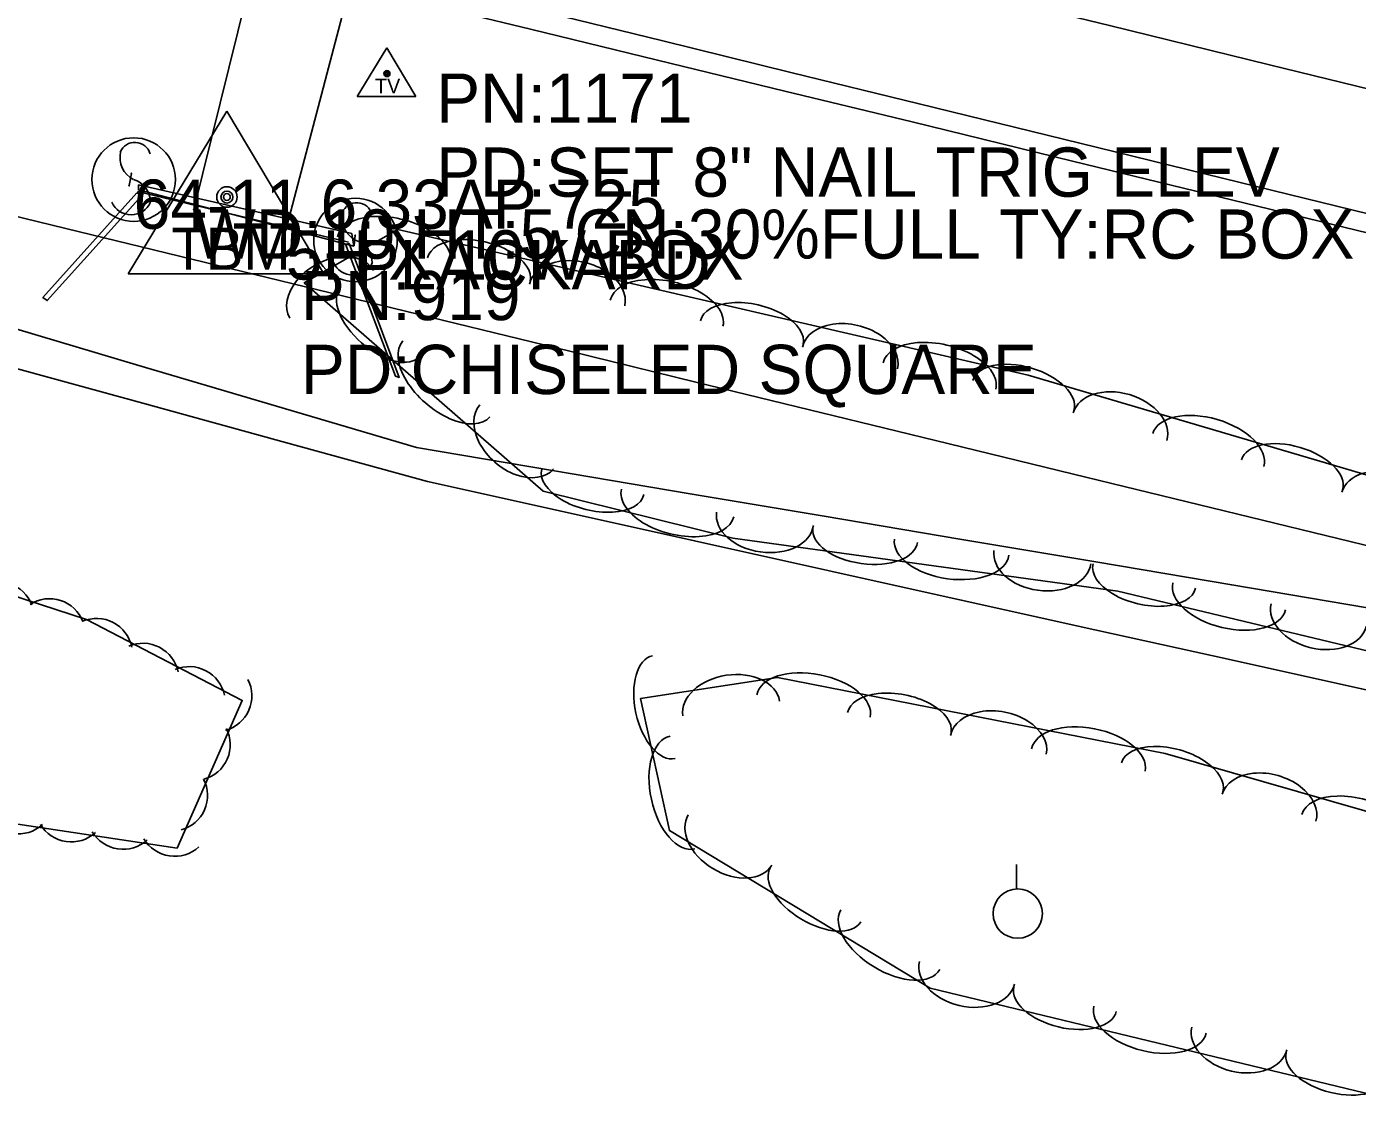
# Model space of a CAD drawing. Extents: x 1441650 to 1491889, y 345904 to 358319.
# Drawn here: x 1457662.1 to 1457797.1, y 351599.3 to 351709.4 of the extents above; entities that cross this region are included whole.
import ezdxf

# ---------------------------------------------------------------- set-up
doc = ezdxf.new("R2010")
doc.units = 0
for name, color, linetype in [('S_CROSS_DRAIN', 7, 'Continuous'), ('S_CROSS_DRAIN_ANNOT', 7, 'Continuous'), ('S_DITCHLINE', 7, 'Continuous'), ('S_DRG_PT_SYM', 7, 'Continuous'), ('S_EDGE_PAVEMENT', 7, 'Continuous'), ('S_HEADWALL', 7, 'Continuous'), ('S_MSC_PT_SYM', 7, 'Continuous'), ('S_PAVEMENT_CROWN', 7, 'Continuous'), ('S_PRIMARY_CTL', 7, 'Continuous'), ('S_PRIMARY_CTL_ANNOT', 7, 'Continuous'), ('S_SECONDARY_CTL', 7, 'Continuous'), ('S_SECONDARY_CTL_ANNOT', 7, 'Continuous'), ('S_SHOULDER', 7, 'Continuous'), ('S_SIGN', 7, 'Continuous'), ('S_SIGN_ANNOT', 7, 'Continuous'), ('S_TREE', 7, 'Continuous'), ('S_UTILITY_POLE', 7, 'Continuous'), ('S_WALL', 7, 'Continuous')]:
    doc.layers.add(name, color=color, linetype=linetype)

msp = doc.modelspace()

# ---------------------------------------------------------------- linework, layer by layer
at = {"layer": 'S_CROSS_DRAIN'}
for p, q in [((1457679.03, 351690.88), (1457698.11, 351767.67)), ((1457708.68, 351766.19), (1457688.38, 351688.76))]:
    msp.add_line(p, q, dxfattribs=at)
at = {"layer": 'S_DITCHLINE'}
for points in [[(1457659.03, 351679.33), (1457673.24, 351675.12), (1457687.44, 351670.91), (1457701.65, 351666.7), (1457715.44, 351664.38), (1457729.22, 351662.06), (1457743.01, 351659.74), (1457756.79, 351657.42), (1457770.58, 351655.1), (1457784.37, 351652.77), (1457798.15, 351650.45), (1457811.94, 351648.13), (1457835.81, 351641.39), (1457859.68, 351634.64), (1457883.55, 351627.89), (1457907.42, 351621.14)], [(1457659.44, 351675.18), (1457673.88, 351671.2), (1457688.33, 351667.22), (1457702.77, 351663.25), (1457716.31, 351660.24), (1457729.85, 351657.24), (1457743.39, 351654.23), (1457756.92, 351651.23), (1457770.46, 351648.22), (1457784, 351645.22), (1457797.54, 351642.22), (1457811.08, 351639.21), (1457834.47, 351633.47), (1457857.87, 351627.73), (1457881.26, 351621.99), (1457904.65, 351616.25), (1457917.45, 351613.67), (1457930.24, 351611.09), (1457943.04, 351608.5), (1457955.83, 351605.92), (1457968.63, 351603.34), (1457981.42, 351600.76), (1457994.22, 351598.18)]]:
    msp.add_lwpolyline(points, dxfattribs=at)
at = {"layer": 'S_DRG_PT_SYM'}
for points in [[(1457679.03, 351690.88), (1457679.03, 351690.93), (1457679.03, 351690.88), (1457678.98, 351690.88), (1457679.03, 351690.88), (1457679.03, 351690.83), (1457679.03, 351690.88), (1457679.08, 351690.88)], [(1457688.38, 351688.76), (1457688.38, 351688.81), (1457688.38, 351688.76), (1457688.33, 351688.76), (1457688.38, 351688.76), (1457688.38, 351688.71), (1457688.38, 351688.76), (1457688.43, 351688.76)]]:
    msp.add_lwpolyline(points, dxfattribs=at)
at = {"layer": 'S_EDGE_PAVEMENT'}
msp.add_lwpolyline([(1457650.95, 351726.29), (1457663.36, 351723.31), (1457675.78, 351720.34), (1457688.19, 351717.36), (1457700.6, 351714.39), (1457713.61, 351711.19), (1457726.62, 351707.99), (1457739.63, 351704.79), (1457752.64, 351701.59), (1457768.94, 351697.6), (1457785.23, 351693.61), (1457801.52, 351689.62), (1457817.82, 351685.63), (1457830.56, 351682.51), (1457843.31, 351679.39), (1457856.05, 351676.26), (1457868.8, 351673.14), (1457881.65, 351670), (1457894.49, 351666.86), (1457907.34, 351663.73)], dxfattribs=at)
at = {"layer": 'S_HEADWALL'}
msp.add_lwpolyline([(1457673.31, 351692.71), (1457694.73, 351687.54)], dxfattribs=at)
msp.add_lwpolyline([(1457695.08, 351688.42), (1457695.27, 351687.16), (1457673.43, 351692.86), (1457673.43, 351693.37)], close=True, dxfattribs=at)
at = {"layer": 'S_MSC_PT_SYM'}
for points in [[(1457672.71, 351694.51), (1457672.71, 351694.56), (1457672.71, 351694.51), (1457672.66, 351694.51), (1457672.71, 351694.51), (1457672.71, 351694.46), (1457672.71, 351694.51), (1457672.76, 351694.51)], [(1457672.49, 351693.3), (1457672.49, 351693.35), (1457672.49, 351693.3), (1457672.44, 351693.3), (1457672.49, 351693.3), (1457672.49, 351693.25), (1457672.49, 351693.3), (1457672.54, 351693.3)], [(1457695.31, 351687.24), (1457695.31, 351687.29), (1457695.31, 351687.24), (1457695.26, 351687.24), (1457695.31, 351687.24), (1457695.31, 351687.19), (1457695.31, 351687.24), (1457695.36, 351687.24)], [(1457695.42, 351688.24), (1457695.42, 351688.29), (1457695.42, 351688.24), (1457695.37, 351688.24), (1457695.42, 351688.24), (1457695.42, 351688.19), (1457695.42, 351688.24), (1457695.47, 351688.24)]]:
    msp.add_lwpolyline(points, dxfattribs=at)
at = {"layer": 'S_PAVEMENT_CROWN'}
msp.add_lwpolyline([(1457654.23, 351738), (1457666.74, 351734.98), (1457679.25, 351731.96), (1457691.76, 351728.94), (1457704.27, 351725.92), (1457717.15, 351722.81), (1457730.02, 351719.71), (1457742.89, 351716.6), (1457755.76, 351713.5), (1457771.97, 351709.54), (1457788.19, 351705.57), (1457804.4, 351701.61), (1457820.61, 351697.65), (1457833.54, 351694.43), (1457846.48, 351691.22), (1457859.41, 351688.01), (1457872.34, 351684.8), (1457885.07, 351681.67), (1457897.8, 351678.54), (1457910.52, 351675.41)], dxfattribs=at)
at = {"layer": 'S_PRIMARY_CTL'}
for p, q in [((1457682.4, 351700.84), (1457672.37, 351684.33)), ((1457682.4, 351700.84), (1457692.22, 351684.33)), ((1457672.37, 351684.33), (1457692.22, 351684.33))]:
    msp.add_line(p, q, dxfattribs=at)
for radius in [1.04, 0.609, 0.344]:
    msp.add_circle((1457682.4, 351692.14), radius, dxfattribs=at)
at = {"layer": 'S_SECONDARY_CTL'}
for p, q in [((1457698.63, 351707.28), (1457695.62, 351702.33)), ((1457698.63, 351707.28), (1457701.58, 351702.33)), ((1457695.62, 351702.33), (1457701.58, 351702.33))]:
    msp.add_line(p, q, dxfattribs=at)
for radius in [0.311, 0.183, 0.103]:
    msp.add_circle((1457698.63, 351704.67), radius, dxfattribs=at)
at = {"layer": 'S_SHOULDER'}
msp.add_lwpolyline([(1457650.35, 351724.26), (1457662.84, 351721.27), (1457675.32, 351718.29), (1457687.8, 351715.3), (1457700.29, 351712.31), (1457713.2, 351709.18), (1457726.11, 351706.04), (1457739.03, 351702.9), (1457751.94, 351699.77), (1457768.21, 351695.79), (1457784.47, 351691.82), (1457800.74, 351687.85), (1457817.01, 351683.88), (1457829.85, 351680.72), (1457842.69, 351677.55), (1457855.53, 351674.39), (1457868.37, 351671.23), (1457881.14, 351668.05), (1457893.92, 351664.87), (1457906.69, 351661.69)], dxfattribs=at)
at = {"layer": 'S_SIGN'}
for p, q in [((1457672.71, 351694.51), (1457672.49, 351693.3)), ((1457695.42, 351688.24), (1457695.31, 351687.24))]:
    msp.add_line(p, q, dxfattribs=at)
for centre in [(1457672.94, 351693.91), (1457695.45, 351687.77)]:
    msp.add_circle(centre, 4.24, dxfattribs=at)
for centre, radius, start, end in [((1457674.1, 351696.16), 2.55, 167.1196, 241.9813), ((1457673.06, 351696.07), 1.62, 16.5258, 156.8957), ((1457672.24, 351691.63), 2.38, 358.6529, 73.7063), ((1457672.68, 351692.51), 2.17, 204.641, 335.359), ((1457695.58, 351689.93), 1.62, 16.5258, 156.8957), ((1457696.62, 351690.03), 2.55, 167.1196, 241.9813), ((1457694.75, 351685.49), 2.38, 358.6529, 73.7063), ((1457695.19, 351686.38), 2.17, 204.641, 335.359)]:
    msp.add_arc(centre, radius, start, end, dxfattribs=at)
at = {"layer": 'S_TREE'}
for points in [[(1457653.27, 351692.07), (1457666.05, 351688.95), (1457678.84, 351685.83), (1457691.62, 351682.71), (1457704.4, 351679.59), (1457717.19, 351676.48), (1457729.97, 351673.36), (1457742.76, 351670.24), (1457755.54, 351667.12), (1457768.32, 351664), (1457781.11, 351660.89), (1457793.89, 351657.77), (1457806.68, 351654.65), (1457819.46, 351651.53), (1457832.25, 351648.42), (1457845.03, 351645.3), (1457857.81, 351642.18), (1457870.6, 351639.06), (1457883.38, 351635.94), (1457896.17, 351632.83), (1457908.95, 351629.71)], [(1457653.27, 351692.07), (1457666.05, 351688.95), (1457678.84, 351685.83), (1457691.62, 351682.71), (1457704.4, 351679.59), (1457717.19, 351676.48), (1457729.97, 351673.36), (1457742.76, 351670.24), (1457755.54, 351667.12), (1457768.32, 351664), (1457781.11, 351660.89), (1457793.89, 351657.77), (1457806.68, 351654.65), (1457819.46, 351651.53), (1457832.25, 351648.42), (1457845.03, 351645.3), (1457857.81, 351642.18), (1457870.6, 351639.06), (1457883.38, 351635.94), (1457896.17, 351632.83), (1457908.95, 351629.71)], [(1457821.5, 351595.5), (1457787.41, 351603.72), (1457753.76, 351611.83), (1457727.3, 351627.82), (1457724.37, 351641.23), (1457738.27, 351643.36), (1457777.6, 351635.64), (1457828.15, 351621.15), (1457871.08, 351610.75), (1457892.8, 351605.93), (1457897.13, 351615.53), (1457853.36, 351632.84), (1457772.81, 351652.12), (1457733.73, 351657.52), (1457714.5, 351662.28), (1457690.24, 351683.43), (1457699.75, 351688.83), (1457763.7, 351674.07), (1457848.12, 351649.15), (1457931.3, 351630.84), (1458009.37, 351611.48), (1458054.41, 351597.92)], [(1457563.02, 351674.99), (1457608.11, 351664.91), (1457646.42, 351656.34), (1457668.16, 351649.25), (1457683.95, 351641.04), (1457677.34, 351626.05), (1457654.87, 351629.42), (1457619.07, 351637.42), (1457548.36, 351657.64)]]:
    msp.add_lwpolyline(points, dxfattribs=at)
for centre, major_axis, ratio, start_param, end_param in [((1457699.33, 351686.76), (-5.72, 1.32), 0.54997, 3.140886, 6.282479), ((1457707.97, 351684.76), (-5.21, 1.2), 0.540591, 3.140908, 6.282501), ((1457693.02, 351682.27), (-4.24, -2.43), 0.694006, 3.135819, 6.277412), ((1457717.94, 351682.19), (-4.83, 1.11), 0.685174, 3.140435, 6.282028), ((1457697.97, 351679.5), (4.03, -3.51), 0.540487, 3.14166, 6.283252), ((1457727.02, 351680.36), (-5.72, 1.32), 0.54997, 3.140886, 6.282479), ((1457735.66, 351678.37), (-5.21, 1.2), 0.540591, 3.140908, 6.282501), ((1457745.63, 351675.8), (-4.83, 1.11), 0.685174, 3.140435, 6.282028), ((1457704.66, 351673.67), (4.42, -3.86), 0.549864, 3.141662, 6.283255), ((1457754.71, 351673.97), (-5.72, 1.32), 0.54997, 3.140886, 6.282479), ((1457763.22, 351672), (-5.13, 1.51), 0.540402, 3.141593, 6.283185), ((1457773.03, 351668.83), (-4.75, 1.4), 0.684933, 3.141593, 6.283185), ((1457711.81, 351667.79), (3.74, -3.26), 0.685042, 3.141706, 6.283299), ((1457781.98, 351666.46), (-5.63, 1.66), 0.549777, 3.141593, 6.283185), ((1457790.49, 351663.95), (-5.13, 1.51), 0.540402, 3.141593, 6.283185), ((1457719.53, 351663.22), (5.19, -1.29), 0.540399, 3.141622, 6.283215), ((1457800.29, 351660.78), (-4.75, 1.4), 0.684933, 3.141593, 6.283185), ((1457728.14, 351661.09), (5.7, -1.41), 0.549774, 3.141623, 6.283216), ((1457737, 351659.47), (4.91, -0.68), 0.685024, 3.14233, 6.283922), ((1457747.17, 351657.8), (5.3, -0.73), 0.540473, 3.142029, 6.283621), ((1457755.95, 351656.59), (5.81, -0.81), 0.54985, 3.142043, 6.283635), ((1457765.15, 351655.58), (4.91, -0.68), 0.685024, 3.14233, 6.283922), ((1457775.49, 351653.66), (5.2, -1.24), 0.540398, 3.141609, 6.283202), ((1457659.21, 351649.42), (-3.59, 0.64), 0.997487, 3.686195, 5.459396), ((1457784.11, 351651.59), (5.71, -1.37), 0.549773, 3.14161, 6.283202), ((1457664.39, 351647.73), (-3.59, 0.64), 0.997487, 3.686195, 5.459396), ((1457793.18, 351649.69), (4.82, -1.15), 0.684929, 3.141621, 6.283213), ((1457669.17, 351645.73), (-3.63, -0.32), 0.996793, 3.255328, 5.028529), ((1457673.87, 351643.21), (-3.63, -0.32), 0.996793, 3.255328, 5.028529), ((1457726.73, 351640.36), (1.14, -5.22), 0.540662, 3.141593, 6.283185), ((1457678.58, 351640.84), (-3.63, -0.32), 0.996793, 3.255328, 5.028529), ((1457733.57, 351640.23), (-4.9, -0.75), 0.684958, 3.141593, 6.283185), ((1457741.93, 351640.48), (-5.76, 1.13), 0.549772, 3.141542, 6.283134), ((1457681.29, 351641.51), (3.62, -0.42), 0.998108, 5.097863, 6.871064), ((1457750.63, 351638.77), (-5.25, 1.03), 0.540397, 3.141543, 6.283136), ((1457760.69, 351636.53), (-4.86, 0.95), 0.684928, 3.141509, 6.283102), ((1457769.82, 351635), (-5.76, 1.13), 0.549772, 3.141542, 6.283134), ((1457679.1, 351636.55), (3.62, -0.42), 0.998108, 5.097863, 6.871064), ((1457728.62, 351631.69), (1.25, -5.73), 0.550042, 3.141593, 6.283185), ((1457778.32, 351633.23), (-5.14, 1.47), 0.540474, 3.14201, 6.283603), ((1457676.79, 351631.4), (3.62, -0.42), 0.998108, 5.097863, 6.871064), ((1457788.15, 351630.14), (-4.76, 1.37), 0.685025, 3.142298, 6.283891), ((1457797.12, 351627.84), (-5.64, 1.62), 0.54985, 3.142023, 6.283616), ((1457661.23, 351631.12), (3.6, -0.54), 0.997473, 3.825789, 5.598989), ((1457733.46, 351626.88), (4.24, -2.56), 0.684984, 3.141593, 6.283185), ((1457666.61, 351630.31), (3.6, -0.54), 0.997473, 3.825789, 5.598989), ((1457671.86, 351629.56), (3.6, -0.54), 0.997473, 3.825789, 5.598989), ((1457677.1, 351628.85), (3.6, -0.54), 0.997473, 3.825789, 5.598989), ((1457742.14, 351621.33), (4.58, -2.76), 0.540441, 3.141593, 6.283185), ((1457749.73, 351616.74), (5.02, -3.03), 0.549817, 3.141593, 6.283185), ((1457757.49, 351613.38), (4.82, -1.16), 0.684929, 3.141593, 6.283185), ((1457767.45, 351610.71), (5.2, -1.25), 0.540398, 3.141593, 6.283185), ((1457776.07, 351608.63), (5.7, -1.38), 0.549773, 3.141593, 6.283185), ((1457785.13, 351606.72), (4.82, -1.16), 0.684929, 3.141593, 6.283185), ((1457795.08, 351604.05), (5.2, -1.25), 0.540398, 3.141593, 6.283185)]:
    msp.add_ellipse(centre, major_axis=major_axis, ratio=ratio, start_param=start_param, end_param=end_param, dxfattribs=at)
at = {"layer": 'S_UTILITY_POLE'}
msp.add_line((1457762.51, 351621.92), (1457762.51, 351624.4), dxfattribs=at)
msp.add_circle((1457762.65, 351619.4), 2.5, dxfattribs=at)
at = {"layer": 'S_WALL'}
for points in [[(1457673.25, 351692.55), (1457673.77, 351692.29), (1457664.17, 351681.63), (1457663.72, 351681.93)], [(1457694.81, 351687.42), (1457694.43, 351687.34), (1457699.5, 351673.94), (1457699.89, 351673.83)]]:
    msp.add_lwpolyline(points, close=True, dxfattribs=at)

# ---------------------------------------------------------------- texts
at = {"layer": 'S_CROSS_DRAIN_ANNOT'}
for s, p in [('WD:10 HT:5 CN:30%FULL TY:RC BOX', (1457679.03, 351685.88)), ('5H X 10W BOX', (1457688.38, 351683.76))]:
    msp.add_text(s, height=5, dxfattribs=at).set_placement(p)
at = {"layer": 'S_PRIMARY_CTL'}
msp.add_text('TBM', height=4.287, rotation=360, dxfattribs=at).set_placement((1457676.75, 351684.75))
at = {"layer": 'S_PRIMARY_CTL_ANNOT'}
for s, p in [('PN:919', (1457689.9, 351679.64)), ('PD:CHISELED SQUARE', (1457689.9, 351672.14))]:
    msp.add_text(s, height=5, dxfattribs=at).set_placement(p)
at = {"layer": 'S_SECONDARY_CTL'}
msp.add_text('TV', height=1.5, rotation=360, dxfattribs=at).set_placement((1457697.43, 351702.66))
at = {"layer": 'S_SECONDARY_CTL_ANNOT'}
for s, p in [('PN:1171', (1457703.63, 351699.67)), ('PD:SET 8" NAIL TRIG ELEV', (1457703.63, 351692.17))]:
    msp.add_text(s, height=5, dxfattribs=at).set_placement(p)
at = {"layer": 'S_SIGN_ANNOT'}
for s, p in [('64-11 6.33AP 725', (1457672.94, 351688.91)), ('PLACKARD', (1457695.45, 351682.77))]:
    msp.add_text(s, height=5, dxfattribs=at).set_placement(p)

doc.saveas('drawing.dxf')
